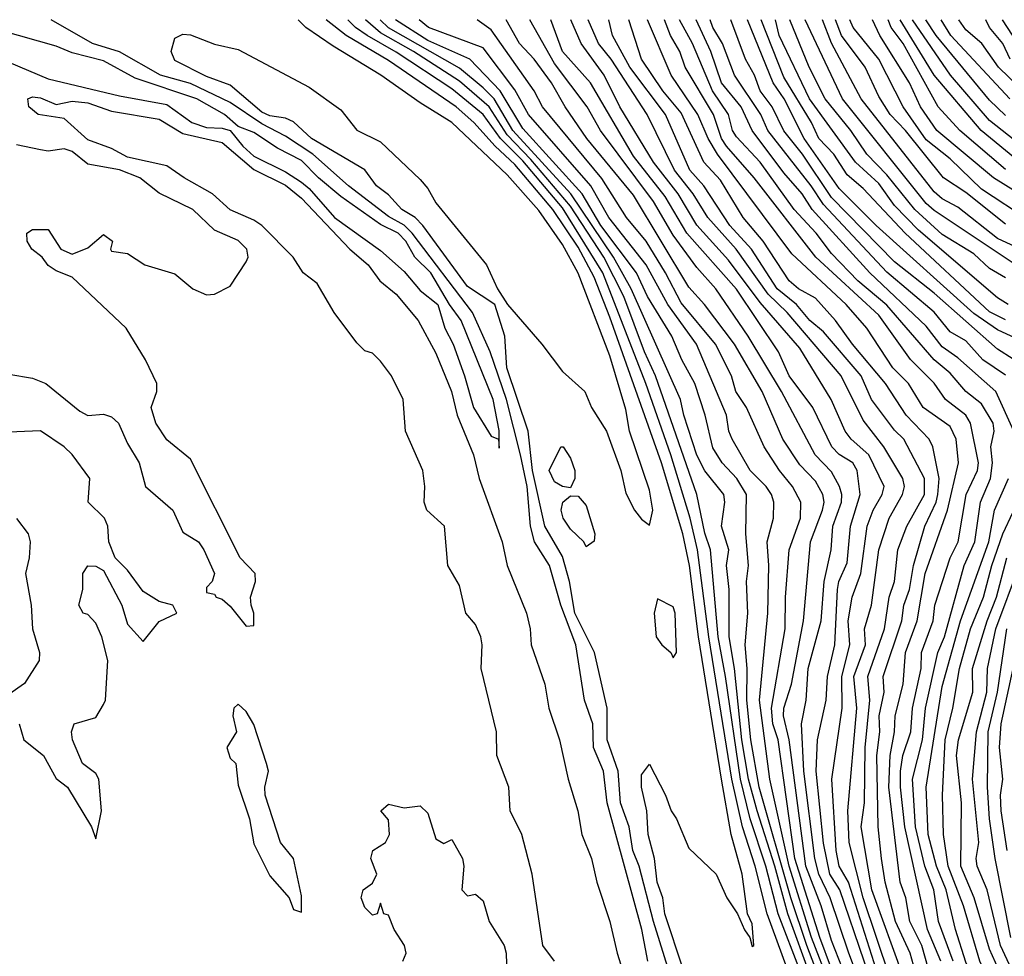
# Model space of a CAD drawing. Header units: metres. Extents: x -51132 to -49532, y -231222 to -229437.
# Tile 389 of 656: x -50657 to -50595, y -229496 to -229437. Entities that reach past the tile are written whole.
import ezdxf

# ---------------------------------------------------------------- set-up
doc = ezdxf.new("R2010")
doc.units = ezdxf.units.M
for name, color, linetype in [('CONTOUR_HALF', 8, 'Continuous'), ('CONTOUR_INDEX', 1, 'Continuous'), ('CONTOUR_INTER', 3, 'Continuous')]:
    doc.layers.add(name, color=color, linetype=linetype)

msp = doc.modelspace()

# ---------------------------------------------------------------- linework, layer by layer
at = {"layer": 'CONTOUR_HALF'}
for points, elevation in [([(-50617.189, -229496.259), (-50617.553, -229494.259), (-50619.751, -229486.259), (-50619.989, -229484.259), (-50620.606, -229482.759), (-50620.659, -229481.259), (-50621.175, -229479.759), (-50621.726, -229476.259), (-50622.679, -229473.759), (-50623.39, -229471.259), (-50624.355, -229469.759), (-50624.601, -229468.759), (-50624.812, -229466.259), (-50625.221, -229464.259), (-50626.111, -229460.759), (-50627.154, -229457.759), (-50628.272, -229455.259), (-50632.08, -229450.243), (-50632.58, -229449.75), (-50633.58, -229449.206), (-50636.107, -229447.259), (-50638.349, -229445.259), (-50640.08, -229444.13), (-50641.58, -229443.346), (-50643.58, -229441.988), (-50646.08, -229440.791), (-50647.978, -229440.259), (-50650.58, -229438.799), (-50652.275, -229438.259), (-50654.9, -229436.759)], 9.5), ([(-50614.949, -229496.759), (-50616.099, -229493.259), (-50616.241, -229492.259), (-50616.582, -229491.259), (-50616.756, -229489.759), (-50617.166, -229488.259), (-50617.239, -229486.759), (-50617.587, -229485.259), (-50617.58, -229484.484), (-50617.08, -229483.81), (-50616.061, -229485.759), (-50615.712, -229486.759), (-50615.375, -229487.259), (-50614.58, -229489.106), (-50612.87, -229490.759), (-50612.184, -229492.259), (-50611.509, -229493.259), (-50611.08, -229494.287), (-50610.732, -229494.759), (-50610.58, -229495.336), (-50610.474, -229495.259), (-50610.58, -229493.905), (-50610.875, -229493.259), (-50611.208, -229490.759), (-50611.911, -229488.259), (-50612.532, -229484.759), (-50613.971, -229475.759), (-50614.558, -229471.259), (-50614.968, -229469.259), (-50616.311, -229464.759), (-50619.58, -229455.549), (-50620.58, -229453.038), (-50621.58, -229451.145), (-50623.181, -229448.759), (-50625.58, -229445.918), (-50626.828, -229444.759), (-50628.17, -229443.259), (-50629.301, -229442.259), (-50633.58, -229439.329), (-50636.243, -229437.759), (-50637.517, -229436.759)], 10.5), ([(-50604.716, -229504.259), (-50608.937, -229493.259), (-50609.72, -229490.259), (-50610.712, -229487.259), (-50611.33, -229484.759), (-50612.262, -229478.259), (-50612.737, -229475.759), (-50613.23, -229470.259), (-50613.58, -229469.216), (-50614.086, -229466.759), (-50616.704, -229459.259), (-50617.394, -229457.759), (-50618.703, -229454.259), (-50619.97, -229451.759), (-50622.08, -229448.539), (-50624.58, -229445.593), (-50626.08, -229444.03), (-50627.21, -229442.259), (-50629.08, -229440.639), (-50632, -229438.759), (-50634.08, -229437.589), (-50635.026, -229436.759)], 11.5), ([(-50606.18, -229497.759), (-50607.141, -229495.259), (-50608.142, -229492.259), (-50610.136, -229485.259), (-50610.668, -229482.259), (-50610.929, -229479.759), (-50610.902, -229477.759), (-50611.027, -229476.259), (-50610.862, -229474.259), (-50610.951, -229472.259), (-50610.825, -229471.259), (-50610.987, -229469.259), (-50610.949, -229466.759), (-50611.553, -229465.759), (-50612.491, -229464.759), (-50613.08, -229463.814), (-50613.564, -229461.759), (-50614.209, -229459.759), (-50615.036, -229458.259), (-50615.673, -229456.759), (-50617.195, -229454.259), (-50617.895, -229452.759), (-50620.158, -229449.759), (-50621.342, -229447.759), (-50625.08, -229443.645), (-50626.511, -229441.259), (-50628.437, -229439.259), (-50631.08, -229438.082), (-50633.141, -229436.759)], 12.5), ([(-50605.58, -229496.734), (-50606.312, -229494.759), (-50607.886, -229489.759), (-50608.943, -229482.259), (-50609.273, -229481.259), (-50609.374, -229480.259), (-50608.49, -229475.259), (-50608.477, -229473.259), (-50608.251, -229470.259), (-50607.535, -229468.259), (-50607.501, -229467.259), (-50608.037, -229466.259), (-50608.861, -229465.259), (-50609.835, -229463.759), (-50610.947, -229461.259), (-50611.617, -229460.259), (-50611.899, -229459.259), (-50612.904, -229457.259), (-50615.08, -229454.662), (-50616.065, -229452.759), (-50617.291, -229450.759), (-50618.538, -229449.259), (-50620.08, -229446.792), (-50623.834, -229442.259), (-50624.373, -229441.259), (-50627.08, -229437.403), (-50627.969, -229436.759)], 13.5), ([(-50602.772, -229500.259), (-50604.475, -229495.759), (-50605.647, -229492.259), (-50606.362, -229490.759), (-50606.624, -229489.759), (-50607.312, -229484.259), (-50607.462, -229481.259), (-50607.17, -229479.759), (-50607.04, -229477.759), (-50606.232, -229474.759), (-50606.033, -229472.259), (-50605.591, -229470.259), (-50605.48, -229468.759), (-50604.949, -229467.259), (-50604.915, -229466.759), (-50605.059, -229466.259), (-50605.58, -229465.339), (-50606.603, -229464.259), (-50608.739, -229460.259), (-50610.84, -229456.759), (-50612.874, -229453.759), (-50614.08, -229452.417), (-50615.58, -229450.378), (-50616.823, -229448.259), (-50620.172, -229443.759), (-50621.007, -229442.259), (-50623.08, -229439.52), (-50624.641, -229436.759)], 14.5), ([(-50602.58, -229497.287), (-50604.494, -229491.259), (-50605.084, -229490.259), (-50605.279, -229489.259), (-50605.561, -229484.759), (-50604.889, -229480.259), (-50604.91, -229478.259), (-50604.41, -229476.259), (-50604.516, -229474.759), (-50604.267, -229473.259), (-50603.714, -229471.759), (-50603.319, -229468.759), (-50602.948, -229467.759), (-50602.366, -229466.759), (-50602.238, -229466.259), (-50603.215, -229464.259), (-50604.329, -229463.259), (-50604.702, -229462.759), (-50605.583, -229460.759), (-50607.58, -229457.517), (-50610.08, -229454.622), (-50612.08, -229451.946), (-50614.08, -229449.74), (-50615.257, -229447.759), (-50616.833, -229445.759), (-50618.953, -229442.259), (-50619.946, -229440.259), (-50621.395, -229438.259), (-50622.053, -229436.759)], 15.5), ([(-50601.014, -229497.259), (-50603.026, -229491.759), (-50603.695, -229487.759), (-50603.484, -229486.259), (-50603.435, -229482.759), (-50603.159, -229479.759), (-50603.27, -229478.259), (-50602.226, -229475.259), (-50601.927, -229473.259), (-50601.582, -229472.259), (-50601.373, -229470.259), (-50600.808, -229468.759), (-50599.701, -229466.759), (-50599.696, -229465.759), (-50600.996, -229463.259), (-50601.58, -229462.706), (-50603.039, -229460.759), (-50603.688, -229459.259), (-50606.08, -229456.489), (-50606.935, -229455.759), (-50607.777, -229454.759), (-50608.998, -229453.759), (-50610.619, -229451.259), (-50611.99, -229449.759), (-50613.631, -229447.259), (-50614.522, -229446.259), (-50616.075, -229442.759), (-50618.326, -229439.759), (-50619.421, -229437.759), (-50619.64, -229436.759)], 16.5), ([(-50599.441, -229496.759), (-50599.852, -229495.259), (-50600.62, -229493.759), (-50600.882, -229492.259), (-50601.223, -229491.259), (-50601.941, -229485.259), (-50601.867, -229483.259), (-50601.596, -229481.759), (-50601.552, -229480.759), (-50601.038, -229478.759), (-50600.892, -229476.759), (-50600.149, -229474.759), (-50599.649, -229471.759), (-50598.248, -229467.759), (-50597.534, -229464.759), (-50597.688, -229463.259), (-50598.08, -229462.478), (-50599.767, -229461.259), (-50600.7, -229459.759), (-50601.704, -229458.759), (-50603.338, -229456.259), (-50604.646, -229454.759), (-50608.08, -229451.551), (-50612.771, -229445.259), (-50613.363, -229444.259), (-50614.011, -229442.759), (-50615.716, -229440.259), (-50617.196, -229436.759)], 17.5), ([(-50597.875, -229496.259), (-50598.798, -229493.759), (-50599.096, -229491.759), (-50599.665, -229490.259), (-50600.267, -229487.759), (-50600.453, -229484.759), (-50599.809, -229482.259), (-50599.622, -229480.259), (-50598.859, -229476.759), (-50598.423, -229475.759), (-50597.182, -229471.259), (-50596.508, -229469.759), (-50596.153, -229467.259), (-50595.511, -229465.759), (-50595.403, -229464.759), (-50595.507, -229463.759), (-50595.291, -229462.759), (-50595.355, -229462.259), (-50596.08, -229461.042), (-50597.082, -229460.259), (-50598.08, -229459.093), (-50599.08, -229458.253), (-50602.08, -229454.802), (-50603.903, -229453.259), (-50605.58, -229451.53), (-50606.537, -229450.259), (-50607.932, -229448.759), (-50610.08, -229445.771), (-50611.58, -229444.159), (-50611.831, -229443.759), (-50612.079, -229442.759), (-50613.085, -229441.259), (-50614.367, -229438.259), (-50615.181, -229436.759)], 18.5), ([(-50594.58, -229459.219), (-50596.008, -229458.259), (-50597.08, -229457.063), (-50598.08, -229456.493), (-50599.08, -229455.233), (-50602.08, -229452.724), (-50606.08, -229448.432), (-50606.862, -229447.259), (-50609.597, -229443.759), (-50610.032, -229442.759), (-50611.693, -229440.259), (-50612.465, -229438.259), (-50613.077, -229437.259), (-50613.239, -229436.759)], 19.5), ([(-50593.08, -229457.276), (-50595.08, -229456.363), (-50596.58, -229455.321), (-50602.751, -229449.759), (-50605.08, -229447.437), (-50607.301, -229444.259), (-50608.566, -229441.759), (-50609.266, -229440.759), (-50610.891, -229436.759)], 20.5), ([(-50594.411, -229454.759), (-50595.08, -229454.339), (-50600.08, -229450.063), (-50601.58, -229448.506), (-50602.58, -229447.108), (-50604.046, -229445.759), (-50606.956, -229441.759), (-50608.877, -229437.759), (-50609.119, -229436.759)], 21.5), ([(-50593.58, -229452.482), (-50599.08, -229448.824), (-50599.58, -229448.373), (-50604.884, -229441.759), (-50607.226, -229436.759)], 22.5), ([(-50594.58, -229449.678), (-50597.08, -229447.674), (-50598.502, -229446.759), (-50600.904, -229443.759), (-50601.866, -229442.759), (-50602.58, -229441.621), (-50603.439, -229439.759), (-50604.935, -229437.759), (-50605.315, -229436.759)], 23.5), ([(-50588.894, -229450.759), (-50595.327, -229446.759), (-50598.915, -229443.759), (-50599.951, -229442.259), (-50600.646, -229440.759), (-50602.509, -229437.759), (-50602.977, -229436.759)], 24.5), ([(-50591.862, -229447.259), (-50596.119, -229443.759), (-50599.08, -229440.264), (-50601.232, -229436.759)], 25.5), ([(-50594.58, -229442.804), (-50595.58, -229441.848), (-50598.96, -229437.759), (-50599.6, -229436.759)], 26.5), ([(-50592.941, -229441.759), (-50595.017, -229439.759), (-50596.073, -229438.259), (-50597.08, -229437.402), (-50597.524, -229436.759)], 27.5), ([(-50593.462, -229438.759), (-50594.769, -229436.759)], 28.5), ([(-50623.077, -229496.259), (-50623.825, -229495.259), (-50624.493, -229490.759), (-50625.152, -229488.259), (-50625.876, -229486.759), (-50625.977, -229485.259), (-50626.717, -229483.259), (-50626.743, -229481.759), (-50627.722, -229477.759), (-50627.648, -229476.259), (-50627.745, -229475.759), (-50628.08, -229474.986), (-50628.696, -229474.259), (-50629.08, -229472.512), (-50629.814, -229471.259), (-50630.033, -229468.759), (-50631.141, -229467.759), (-50631.325, -229467.259), (-50631.281, -229466.259), (-50631.399, -229465.259), (-50632.495, -229462.759), (-50632.649, -229460.759), (-50633.391, -229459.259), (-50634.08, -229458.342), (-50634.58, -229457.833), (-50635.08, -229457.683), (-50635.58, -229457.186), (-50637.009, -229455.259), (-50638.08, -229453.438), (-50638.961, -229452.759), (-50639.609, -229451.759), (-50641.58, -229449.758), (-50642.08, -229449.418), (-50643.58, -229448.773), (-50644.693, -229447.759), (-50646.495, -229446.759), (-50647.58, -229446.005), (-50650.08, -229445.447), (-50651.08, -229444.89), (-50652.58, -229444.345), (-50654.08, -229443.011), (-50655.719, -229442.759), (-50656.302, -229442.259), (-50656.381, -229441.759), (-50656.08, -229441.627), (-50655.58, -229441.695), (-50654.58, -229442.113), (-50653.58, -229441.907), (-50652.58, -229442.006), (-50651.08, -229442.548), (-50648.08, -229443.047), (-50646.58, -229443.946), (-50644.08, -229444.523), (-50642.08, -229446.222), (-50640.08, -229447.211), (-50639.08, -229448.043), (-50636.026, -229451.259), (-50634.858, -229452.259), (-50634.125, -229453.259), (-50633.08, -229454.109), (-50631.699, -229455.759), (-50630.58, -229457.833), (-50629.595, -229460.259), (-50629.235, -229461.759), (-50628.199, -229464.259), (-50627.835, -229465.759), (-50626.389, -229469.759), (-50626.072, -229471.259), (-50624.846, -229474.259), (-50624.618, -229475.259), (-50624.559, -229476.259), (-50623.7, -229478.759), (-50623.434, -229480.259), (-50622.766, -229482.259), (-50622.217, -229484.759), (-50621.616, -229486.759), (-50621.356, -229488.259), (-50620.732, -229489.759), (-50620.413, -229491.259), (-50619.591, -229493.759), (-50619.111, -229495.759), (-50617.711, -229500.259)], 9.5), ([(-50622.69, -229463.759), (-50622.523, -229463.759), (-50622.08, -229464.466), (-50621.789, -229465.259), (-50621.786, -229465.759), (-50622.08, -229466.349), (-50622.58, -229466.268), (-50623.08, -229465.968), (-50623.418, -229465.259), (-50622.69, -229463.759)], 10.5), ([(-50622.549, -229467.259), (-50622.08, -229466.859), (-50621.58, -229466.862), (-50621.08, -229467.462), (-50620.526, -229469.259), (-50620.58, -229469.713), (-50621.08, -229470.074), (-50621.226, -229469.759), (-50622.08, -229468.953), (-50622.532, -229468.259), (-50622.653, -229467.759), (-50622.549, -229467.259)], 10.5), ([(-50594.114, -229502.759), (-50594.892, -229500.759), (-50595.741, -229497.259), (-50596.193, -229496.259), (-50597.22, -229492.759), (-50598.189, -229490.259), (-50598.492, -229488.259), (-50598.554, -229485.759), (-50598.384, -229482.259), (-50597.897, -229480.259), (-50597.49, -229477.759), (-50596.78, -229475.259), (-50595.968, -229473.259), (-50595.427, -229471.259), (-50594.739, -229469.259), (-50594.08, -229467.859)], 19.5), ([(-50593.489, -229498.259), (-50594.885, -229495.259), (-50595.736, -229491.759), (-50596.372, -229490.259), (-50596.418, -229489.759), (-50596.254, -229488.759), (-50596.65, -229484.759), (-50596.407, -229481.759), (-50595.752, -229479.259), (-50595.719, -229477.759), (-50595.19, -229475.259), (-50593.683, -229471.259)], 20.5), ([(-50594.46, -229489.259), (-50594.854, -229486.759), (-50594.884, -229485.759), (-50594.75, -229484.759), (-50594.944, -229482.759), (-50594.853, -229481.259), (-50594.083, -229477.759)], 21.5), ([(-50632.674, -229496.259), (-50632.467, -229495.759), (-50632.562, -229495.259), (-50633.217, -229494.259), (-50633.58, -229493.346), (-50633.862, -229493.259), (-50634.08, -229492.6), (-50634.299, -229493.259), (-50634.58, -229493.356), (-50635.08, -229492.864), (-50635.296, -229492.259), (-50635.168, -229491.759), (-50634.58, -229491.338), (-50634.305, -229490.759), (-50634.697, -229489.759), (-50634.568, -229489.259), (-50633.759, -229488.759), (-50633.503, -229488.259), (-50633.58, -229487.318), (-50634.053, -229486.759), (-50633.58, -229486.33), (-50632.58, -229486.57), (-50631.58, -229486.436), (-50631.08, -229486.905), (-50630.58, -229488.523), (-50630.08, -229488.813), (-50629.58, -229488.571), (-50628.902, -229489.759), (-50628.817, -229490.259), (-50628.938, -229491.759), (-50628.58, -229492.131), (-50628.08, -229492.023), (-50627.58, -229492.442), (-50627.211, -229493.759), (-50626.264, -229495.259), (-50626.13, -229495.759), (-50626.08, -229497.879)], 9.5)]:
    msp.add_lwpolyline(points, dxfattribs=dict(at, elevation=elevation))
at = {"layer": 'CONTOUR_INDEX'}
for points, elevation in [([(-50615.721, -229497.259), (-50616.817, -229493.759), (-50617.734, -229490.259), (-50618.125, -229489.259), (-50618.364, -229487.759), (-50618.919, -229486.259), (-50619.055, -229484.259), (-50619.759, -229482.259), (-50619.753, -229480.259), (-50620.553, -229476.759), (-50621.8, -229474.259), (-50622.131, -229472.259), (-50622.58, -229470.674), (-50623.7, -229468.759), (-50624.48, -229465.259), (-50624.737, -229462.759), (-50626.087, -229458.759), (-50626.22, -229456.759), (-50626.851, -229454.759), (-50628.58, -229453.616), (-50631.399, -229449.759), (-50631.896, -229449.259), (-50632.723, -229448.759), (-50633.58, -229447.819), (-50634.335, -229447.259), (-50635.08, -229446.255), (-50638.44, -229444.259), (-50639.58, -229443.208), (-50640.08, -229442.991), (-50641.08, -229442.844), (-50641.58, -229442.6), (-50643.58, -229440.905), (-50645.08, -229440.34), (-50647.08, -229439.33), (-50647.309, -229438.759), (-50647.08, -229437.934), (-50646.58, -229437.678), (-50646.08, -229437.711), (-50644.58, -229438.309), (-50643.08, -229438.643), (-50638.58, -229441.03), (-50636.58, -229442.463), (-50635.58, -229443.732), (-50634.08, -229444.471), (-50631.58, -229446.851), (-50631.08, -229447.425), (-50630.58, -229448.33), (-50627.384, -229452.259), (-50626.684, -229453.759), (-50626.062, -229454.759), (-50623.877, -229457.259), (-50622.58, -229458.984), (-50621.164, -229460.259), (-50620.739, -229461.259), (-50619.804, -229462.759), (-50618.894, -229465.259), (-50618.58, -229466.68), (-50618.024, -229467.759), (-50617.58, -229468.317), (-50617.08, -229468.693), (-50616.855, -229467.759), (-50617.08, -229466.497), (-50618.342, -229462.759), (-50618.58, -229461.404), (-50619.58, -229458.005), (-50621.58, -229452.785), (-50622.58, -229450.964), (-50624.08, -229448.816), (-50626.08, -229446.569), (-50629.575, -229443.259), (-50631.58, -229442.02), (-50634.05, -229440.259), (-50637.08, -229438.436), (-50638.794, -229437.259), (-50639.288, -229436.759)], 10), ([(-50601.968, -229500.759), (-50605.039, -229491.759), (-50605.676, -229490.759), (-50606.08, -229488.795), (-50606.531, -229484.259), (-50606.451, -229482.259), (-50605.909, -229479.759), (-50605.825, -229478.259), (-50605.367, -229476.259), (-50605.196, -229472.759), (-50605.105, -229472.259), (-50604.58, -229471.084), (-50604.366, -229468.759), (-50603.752, -229466.759), (-50603.959, -229465.259), (-50604.223, -229464.759), (-50605.08, -229464.242), (-50605.55, -229463.759), (-50606.76, -229461.259), (-50608.239, -229459.259), (-50608.919, -229457.759), (-50611.58, -229453.787), (-50614.715, -229450.259), (-50616.08, -229447.943), (-50618.08, -229445.394), (-50620.815, -229440.759), (-50622.585, -229438.759), (-50623.322, -229436.759)], 15), ([(-50594.08, -229458.212), (-50595.08, -229457.587), (-50599.08, -229454.045), (-50601.58, -229452.06), (-50605.58, -229447.997), (-50607.402, -229445.259), (-50608.58, -229443.781), (-50609.316, -229442.259), (-50610.074, -229441.259), (-50610.441, -229440.259), (-50611.015, -229439.259), (-50611.932, -229436.759)], 20), ([(-50594.58, -229446.227), (-50597.463, -229443.759), (-50598.828, -229442.259), (-50601.038, -229438.259), (-50601.802, -229437.259), (-50601.996, -229436.759)], 25), ([(-50594.517, -229498.259), (-50595.006, -229496.759), (-50595.58, -229495.497), (-50596.543, -229492.259), (-50597.394, -229490.259), (-50597.356, -229486.259), (-50597.667, -229483.259), (-50597.54, -229482.259), (-50596.647, -229479.259), (-50596.66, -229477.759), (-50595.738, -229474.759), (-50595.139, -229473.259), (-50594.496, -229470.759)], 20), ([(-50616.58, -229473.35), (-50616.79, -229474.259), (-50616.654, -229475.759), (-50616.301, -229476.259), (-50615.727, -229476.759), (-50615.58, -229477.083), (-50615.361, -229476.759), (-50615.448, -229474.259), (-50615.58, -229473.869), (-50616.58, -229473.35)], 10)]:
    msp.add_lwpolyline(points, dxfattribs=dict(at, elevation=elevation))
at = {"layer": 'CONTOUR_INTER'}
for points, elevation in [([(-50605.618, -229504.259), (-50609.634, -229493.259), (-50610.405, -229490.259), (-50611.207, -229487.759), (-50611.874, -229484.759), (-50613.331, -229475.759), (-50614.036, -229470.259), (-50614.495, -229468.259), (-50615.724, -229464.259), (-50617.298, -229459.759), (-50620.028, -229452.759), (-50622.58, -229448.645), (-50625.08, -229445.682), (-50626.496, -229444.259), (-50627.58, -229442.758), (-50629.58, -229441.129), (-50633.08, -229438.809), (-50634.933, -229437.759), (-50635.666, -229437.259), (-50636.143, -229436.759)], 11), ([(-50606.882, -229497.259), (-50608.341, -229493.259), (-50609.147, -229490.259), (-50610.277, -229486.759), (-50610.813, -229484.759), (-50611.236, -229482.259), (-50611.709, -229477.759), (-50612.049, -229475.759), (-50612.047, -229472.759), (-50612.203, -229471.259), (-50612.069, -229470.259), (-50612.519, -229468.759), (-50612.321, -229467.259), (-50612.371, -229466.759), (-50613.58, -229465.279), (-50614.08, -229464.284), (-50614.907, -229461.759), (-50615.114, -229460.759), (-50618.233, -229453.759), (-50619.355, -229451.759), (-50622.059, -229447.759), (-50625.719, -229443.759), (-50626.891, -229441.759), (-50627.58, -229441.057), (-50629.08, -229439.818), (-50633.58, -229437.279), (-50634.105, -229436.759)], 12), ([(-50605.679, -229497.759), (-50606.842, -229494.759), (-50608.245, -229490.259), (-50609.466, -229484.759), (-50610.129, -229479.759), (-50609.602, -229474.259), (-50609.525, -229471.259), (-50609.642, -229469.759), (-50609.235, -229468.259), (-50609.222, -229467.259), (-50609.354, -229466.759), (-50609.692, -229466.259), (-50610.715, -229465.259), (-50611.848, -229463.259), (-50612.063, -229462.759), (-50612.212, -229461.759), (-50614.099, -229457.259), (-50615.91, -229454.759), (-50617.277, -229452.259), (-50619.655, -229449.259), (-50620.776, -229447.259), (-50624.715, -229442.759), (-50625.58, -229441.185), (-50627.58, -229438.533), (-50631.054, -229437.259), (-50631.644, -229436.759)], 13), ([(-50603.496, -229500.259), (-50605.58, -229494.946), (-50606.225, -229492.759), (-50607.185, -229490.259), (-50608.24, -229482.259), (-50608.616, -229480.759), (-50608.58, -229480.258), (-50608.106, -229478.759), (-50607.352, -229474.759), (-50606.889, -229469.759), (-50606.141, -229467.759), (-50606.038, -229467.259), (-50606.124, -229466.759), (-50606.58, -229465.928), (-50607.58, -229464.882), (-50608.647, -229463.259), (-50609.954, -229460.259), (-50611.704, -229457.259), (-50613.591, -229454.759), (-50614.58, -229453.656), (-50618.08, -229447.855), (-50621.033, -229444.259), (-50622.414, -229442.259), (-50623.276, -229440.759), (-50624.356, -229439.259), (-50625.292, -229438.259), (-50626.129, -229436.759)], 14), ([(-50601.887, -229497.259), (-50603.58, -229492.259), (-50604.46, -229488.759), (-50604.548, -229486.759), (-50603.972, -229480.259), (-50604.17, -229478.259), (-50603.421, -229476.259), (-50603.482, -229475.259), (-50603.037, -229473.759), (-50602.59, -229470.259), (-50601.918, -229468.259), (-50601.077, -229466.759), (-50600.95, -229466.259), (-50601.054, -229465.759), (-50602.273, -229463.759), (-50603.58, -229462.069), (-50604.958, -229459.259), (-50608.365, -229455.259), (-50609.58, -229454.111), (-50611.59, -229451.259), (-50613.392, -229449.259), (-50614.308, -229447.759), (-50615.503, -229446.259), (-50617.229, -229442.759), (-50619.497, -229439.259), (-50620.297, -229438.259), (-50620.948, -229436.759)], 16), ([(-50600.177, -229497.259), (-50600.59, -229495.759), (-50601.525, -229493.759), (-50602.186, -229491.259), (-50602.408, -229489.759), (-50602.615, -229487.759), (-50602.703, -229483.259), (-50602.523, -229481.759), (-50602.56, -229480.759), (-50602.242, -229479.259), (-50602.305, -229478.259), (-50601.131, -229474.759), (-50601, -229473.759), (-50600.634, -229472.759), (-50600.387, -229471.259), (-50599.68, -229468.759), (-50598.964, -229467.259), (-50598.852, -229466.759), (-50598.769, -229465.759), (-50599.169, -229463.759), (-50599.393, -229463.259), (-50600.861, -229461.759), (-50602.156, -229459.759), (-50604.253, -229457.259), (-50605.313, -229455.759), (-50606.58, -229454.352), (-50607.656, -229453.759), (-50608.244, -229453.259), (-50609.896, -229450.759), (-50611.16, -229449.259), (-50612.58, -229446.903), (-50613.646, -229445.759), (-50615.08, -229442.655), (-50616.23, -229441.259), (-50617.583, -229439.259), (-50618.38, -229436.759)], 17), ([(-50598.658, -229496.259), (-50599.493, -229494.259), (-50600.946, -229487.759), (-50601.218, -229485.259), (-50601.204, -229484.259), (-50601.062, -229483.259), (-50600.562, -229481.759), (-50600.442, -229480.259), (-50599.908, -229477.759), (-50599.874, -229476.759), (-50599.148, -229474.759), (-50599.032, -229473.759), (-50598.069, -229470.759), (-50597.563, -229469.759), (-50597.069, -229466.759), (-50596.348, -229465.259), (-50596.287, -229464.759), (-50596.782, -229462.259), (-50597.082, -229461.759), (-50598.375, -229460.759), (-50599.08, -229459.731), (-50600.58, -229458.239), (-50602.58, -229455.431), (-50606.572, -229451.759), (-50610.461, -229446.759), (-50612.199, -229444.759), (-50612.525, -229444.259), (-50613.039, -229442.759), (-50614.814, -229439.759), (-50615.162, -229438.759), (-50615.752, -229437.759), (-50616.129, -229436.759)], 18), ([(-50594.052, -229462.759), (-50595.19, -229460.259), (-50597.58, -229458.137), (-50598.58, -229457.435), (-50599.58, -229456.129), (-50603.148, -229452.759), (-50606.801, -229448.759), (-50607.426, -229447.759), (-50608.58, -229446.432), (-50610.579, -229443.759), (-50611.288, -229442.259), (-50612.522, -229440.759), (-50613.206, -229438.759), (-50614.12, -229436.759)], 19), ([(-50594.58, -229455.728), (-50595.58, -229455.218), (-50600.923, -229450.259), (-50603.58, -229447.431), (-50604.58, -229446.569), (-50605.417, -229445.259), (-50606.372, -229444.259), (-50606.828, -229443.259), (-50608.58, -229440.388), (-50610.027, -229436.759)], 21), ([(-50594.58, -229453.067), (-50595.58, -229452.478), (-50596.58, -229451.554), (-50598.58, -229450.328), (-50600.306, -229448.759), (-50602.08, -229446.562), (-50603.339, -229445.259), (-50604.357, -229443.759), (-50605.976, -229441.759), (-50606.991, -229439.759), (-50608.203, -229436.759)], 22), ([(-50593.08, -229451.51), (-50595.08, -229450.592), (-50597.58, -229448.605), (-50598.58, -229448.075), (-50599.08, -229447.631), (-50603.698, -229441.759), (-50605.58, -229438.251), (-50606.147, -229436.759)], 23), ([(-50593.08, -229449.442), (-50596.08, -229447.462), (-50598.08, -229445.561), (-50599.58, -229444.356), (-50601.048, -229442.259), (-50602.582, -229439.259), (-50604.202, -229437.259), (-50604.415, -229436.759)], 24), ([(-50593.58, -229444.711), (-50595.58, -229443.123), (-50598.055, -229440.259), (-50600.442, -229436.759)], 26), ([(-50594.308, -229441.759), (-50598.02, -229437.759), (-50598.638, -229436.759)], 27), ([(-50594.278, -229439.259), (-50594.751, -229438.259), (-50595.593, -229437.259), (-50595.808, -229436.759)], 28), ([(-50657.58, -229439.439), (-50655.08, -229440.499), (-50650.58, -229441.574), (-50647.58, -229442.118), (-50646.016, -229443.259), (-50645.08, -229443.567), (-50644.08, -229443.612), (-50643.58, -229443.771), (-50642.785, -229444.759), (-50642.08, -229445.386), (-50640.08, -229446.365), (-50639.08, -229447.018), (-50638.58, -229447.432), (-50636.989, -229449.259), (-50634.08, -229451.336), (-50632.58, -229452.662), (-50631.58, -229453.876), (-50630.45, -229454.759), (-50630.015, -229456.259), (-50629.491, -229457.259), (-50628.772, -229459.259), (-50628.204, -229461.259), (-50627.08, -229463.087), (-50626.622, -229463.259), (-50626.58, -229463.845), (-50626.58, -229462.728), (-50626.958, -229460.759), (-50628.971, -229455.759), (-50629.72, -229454.759), (-50630.897, -229452.759), (-50631.911, -229451.759), (-50632.472, -229450.759), (-50632.958, -229450.259), (-50634.08, -229449.696), (-50636.58, -229447.927), (-50637.994, -229446.759), (-50639.08, -229445.658), (-50640.58, -229444.872), (-50642.08, -229443.887), (-50643.08, -229443.507), (-50643.943, -229442.759), (-50645.7, -229441.759), (-50649.58, -229440.449), (-50651.58, -229439.36), (-50653.58, -229438.861), (-50654.58, -229438.435), (-50658.08, -229437.452)], 9), ([(-50657.58, -229459.17), (-50656.08, -229459.406), (-50655.23, -229459.759), (-50653.08, -229461.499), (-50652.58, -229461.768), (-50651.58, -229461.697), (-50651.08, -229461.865), (-50650.635, -229462.259), (-50650.08, -229463.538), (-50649.334, -229464.759), (-50648.935, -229466.259), (-50647.205, -229467.759), (-50646.58, -229469.156), (-50645.58, -229469.767), (-50645.244, -229470.259), (-50644.567, -229471.759), (-50644.727, -229472.259), (-50645.08, -229472.638), (-50645.08, -229472.961), (-50644.58, -229473.059), (-50644.457, -229473.259), (-50644.08, -229473.385), (-50643.58, -229473.813), (-50642.58, -229475.082), (-50642.08, -229475.041), (-50642.077, -229474.259), (-50642.264, -229473.759), (-50642.288, -229473.259), (-50641.99, -229472.259), (-50642.01, -229471.759), (-50642.942, -229470.759), (-50646.08, -229464.526), (-50647.58, -229463.304), (-50648.281, -229462.259), (-50648.574, -229461.259), (-50648.213, -229460.259), (-50648.212, -229459.759), (-50648.94, -229458.259), (-50650.153, -229456.259), (-50653.58, -229453.023), (-50654.58, -229452.628), (-50655.08, -229452.29), (-50655.461, -229451.759), (-50656.115, -229451.259), (-50656.423, -229450.759), (-50656.443, -229450.259), (-50656.08, -229450.009), (-50655.08, -229450.019), (-50654.276, -229451.259), (-50653.58, -229451.577), (-50652.58, -229451.18), (-50651.58, -229450.324), (-50651.012, -229450.759), (-50651.148, -229451.259), (-50651.08, -229451.388), (-50650.08, -229451.528), (-50648.967, -229452.259), (-50647.08, -229452.816), (-50645.933, -229453.759), (-50645.08, -229454.149), (-50644.58, -229454.109), (-50643.58, -229453.604), (-50642.58, -229452.053), (-50642.45, -229451.759), (-50642.535, -229451.259), (-50643.08, -229450.706), (-50644.58, -229450.053), (-50645.934, -229448.759), (-50648.08, -229447.731), (-50649.284, -229446.759), (-50650.58, -229446.247), (-50652.58, -229445.897), (-50653.58, -229445.099), (-50654.08, -229444.918), (-50655.08, -229445.058), (-50655.58, -229444.985), (-50657.08, -229444.672)], 9), ([(-50656.912, -229481.259), (-50656.628, -229482.259), (-50655.382, -229483.259), (-50654.58, -229484.706), (-50653.869, -229485.259), (-50652.35, -229487.759), (-50652.08, -229488.524), (-50651.72, -229486.759), (-50651.877, -229484.759), (-50652.08, -229484.401), (-50652.909, -229483.759), (-50653.544, -229482.259), (-50653.621, -229481.759), (-50653.452, -229481.259), (-50652.08, -229480.853), (-50651.58, -229480.043), (-50651.468, -229479.759), (-50651.307, -229477.259), (-50651.688, -229475.759), (-50652.08, -229474.904), (-50652.58, -229474.352), (-50652.872, -229474.259), (-50653.153, -229473.759), (-50652.895, -229472.759), (-50652.904, -229471.759), (-50652.58, -229471.281), (-50652.08, -229471.296), (-50651.58, -229471.572), (-50650.435, -229473.759), (-50650.08, -229474.954), (-50649.08, -229476.052), (-50648.08, -229474.796), (-50646.948, -229474.259), (-50647.217, -229473.759), (-50648.08, -229473.536), (-50649.08, -229472.896), (-50650.08, -229471.548), (-50650.854, -229470.759), (-50651.26, -229469.759), (-50651.324, -229468.759), (-50651.529, -229468.259), (-50652.554, -229467.259), (-50652.445, -229465.759), (-50653.58, -229464.23), (-50654.08, -229463.749), (-50655.58, -229462.741), (-50658.08, -229462.843)], 9), ([(-50593.58, -229506.174), (-50595.598, -229500.759), (-50596.464, -229497.759), (-50597.08, -229496.325), (-50597.741, -229494.259), (-50598.333, -229491.759), (-50598.941, -229490.259), (-50599.464, -229488.259), (-50599.592, -229485.259), (-50598.58, -229478.896), (-50597.413, -229474.759), (-50595.631, -229469.759), (-50595.276, -229467.759), (-50594.387, -229465.759)], 19), ([(-50657.08, -229468.277), (-50656.355, -229469.259), (-50656.221, -229469.759), (-50656.283, -229470.759), (-50656.527, -229471.759), (-50656.163, -229473.759), (-50656.073, -229475.259), (-50655.636, -229476.759), (-50655.659, -229477.259), (-50656.58, -229478.7), (-50657.58, -229479.404)], 9), ([(-50594.228, -229494.759), (-50595.236, -229489.759), (-50595.581, -229487.259), (-50595.708, -229485.259), (-50595.663, -229481.759), (-50595.088, -229479.259), (-50594.499, -229475.259)], 21), ([(-50643.08, -229480.011), (-50643.358, -229480.259), (-50643.414, -229480.759), (-50643.19, -229481.759), (-50643.792, -229482.759), (-50643.58, -229483.43), (-50643.215, -229483.759), (-50643.08, -229485.137), (-50642.354, -229487.259), (-50642.08, -229488.85), (-50641.08, -229490.869), (-50639.863, -229492.259), (-50639.58, -229492.984), (-50639.08, -229493.166), (-50639.08, -229492.129), (-50639.58, -229489.759), (-50640.392, -229488.759), (-50641.363, -229485.759), (-50641.383, -229485.259), (-50641.159, -229484.259), (-50641.285, -229483.759), (-50642.08, -229481.303), (-50642.58, -229480.48), (-50643.08, -229480.011)], 9)]:
    msp.add_lwpolyline(points, dxfattribs=dict(at, elevation=elevation))

doc.saveas('drawing.dxf')
